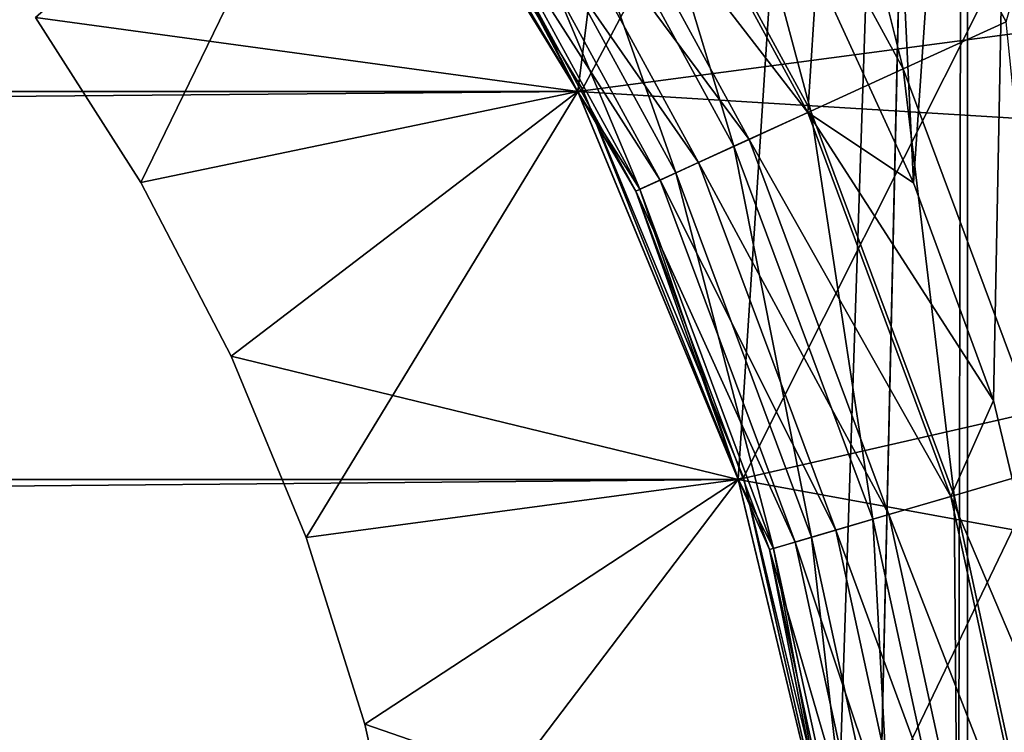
# Model space of a CAD drawing. Header units: metres. Extents: x -206 to 75, y -104 to 104.
# Tile 419 of 656: x -90.09 to -88.25, y 38.55 to 39.89. Entities that reach past the tile are written whole.
import ezdxf

# ---------------------------------------------------------------- set-up
doc = ezdxf.new("R2010")
doc.units = ezdxf.units.M
doc.layers.add('solid_01_1-CONSUMER_THERM_B_125288', color=7, linetype='CONTINUOUS')

msp = doc.modelspace()

# ---------------------------------------------------------------- linework, layer by layer
at = {"layer": 'solid_01_1-CONSUMER_THERM_B_125288'}
for points in [[(-93.358711, -67.339516), (-65.514557, 74.985474), (-65.493088, -75.014526)], [(-93.358711, -67.339516), (-93.257065, -66.795311), (-65.514557, 74.985474)], [(-93.276108, 66.204689), (-65.514557, 74.985474), (-93.257141, -66.241692)], [(-93.257065, -66.795311), (-93.257141, -66.241692), (-65.514557, 74.985474)], [(-76.404617, 63.580017, 75.400002), (-89.446808, 40.426117, 75.400002), (-89.036034, 39.755791, 75.400002)], [(-76.404617, 63.580017, 75.400002), (-89.036034, 39.755791, 75.400002), (-88.735176, 39.029461, 75.400002)], [(-76.404617, 63.580017, 75.400002), (-88.735176, 39.029461, 75.400002), (-88.551651, 38.265007, 75.400002)], [(-76.404617, 63.580017, 75.400002), (-88.551651, 38.265007, 75.400002), (-76.395485, -63.61998, 75.400002)], [(-88.316216, 45.602341, 63.5), (-89.045036, 39.751205, 63.5), (-89.454987, 40.420177, 63.5)], [(-88.316216, 45.602341, 63.5), (-88.744781, 39.026337, 63.5), (-89.045036, 39.751205, 63.5)], [(-88.316216, 45.602341, 63.5), (-88.561623, 38.263424, 63.5), (-88.744781, 39.026337, 63.5)], [(-88.316216, 45.602341, 63.5), (-88.500069, 37.481255, 63.5), (-88.561623, 38.263424, 63.5)], [(-88.316216, 45.602341, 63.5), (-88.500031, -37.518745, 63.5), (-88.500069, 37.481255, 63.5)], [(-88.316216, 45.602341, 63.5), (-88.309662, -45.644012, 63.5), (-88.500031, -37.518745, 63.5)], [(-88.316216, 45.602341, 63.5), (-87.237053, 44.806118, 63.5), (-88.309662, -45.644012, 63.5)], [(-87.237053, 44.806118, 63.5), (-87.230614, -44.847637, 63.5), (-88.309662, -45.644012, 63.5)], [(-88.416573, 39.580788, 46), (-88.597679, 39.97456, 46), (-88.589935, 43.150517, 46)], [(-88.416573, 39.580788, 46), (-88.589935, 43.150517, 46), (-88.19677, 42.784554, 46)], [(-88.26696, 39.173752, 46), (-88.416573, 39.580788, 46), (-88.19677, 42.784554, 46)], [(-88.066483, 38.333393, 46), (-88.26696, 39.173752, 46), (-88.19677, 42.784554, 46)], [(-88.816872, 40.490959, 13.598642), (-88.436218, 39.793839, 13.598642), (-88.638824, 40.605385, 13.524823)], [(-88.152008, 40.201225, 13.5), (-88.638824, 40.605385, 13.524823), (-88.24369, 39.88176, 13.524823)], [(-88.436218, 39.793839, 13.598642), (-88.24369, 39.88176, 13.524823), (-88.638824, 40.605385, 13.524823)], [(-88.976616, 40.388298, 13.717749), (-88.60894, 39.714954, 13.717749), (-88.816872, 40.490959, 13.598642)], [(-88.60894, 39.714954, 13.717749), (-88.436218, 39.793839, 13.598642), (-88.816872, 40.490959, 13.598642)], [(-89.446808, 40.426117, 75.400002), (-89.454987, 40.420177, 75.5), (-89.045036, 39.751205, 75.5)], [(-89.036034, 39.755791, 75.400002), (-89.446808, 40.426117, 75.400002), (-89.045036, 39.751205, 75.5)], [(-89.454918, 40.420071, 108.5), (-172.545212, 40.420033, 108.5), (-172.954926, 39.751484, 108.5)], [(-89.454918, 40.420071, 108.5), (-172.954926, 39.751484, 108.5), (-89.045204, 39.751526, 108.5)], [(-90.059502, 39.890087, 106.5), (-89.862793, 39.581314, 106.5), (-89.454895, 40.420052, 106)], [(-89.045174, 39.751476, 107), (-90.059502, 39.890087, 106.5), (-89.454895, 40.420052, 107)], [(-90.059502, 39.890087, 104.5), (-89.454895, 40.420052, 105), (-89.045174, 39.751476, 105)], [(-89.862793, 39.581314, 104.5), (-89.454895, 40.420052, 104), (-90.059502, 39.890087, 104.5)], [(-90.059502, 39.890087, 102.5), (-89.454895, 40.420052, 103), (-89.045174, 39.751476, 103)], [(-89.862793, 39.581314, 102.5), (-89.454895, 40.420052, 102), (-90.059502, 39.890087, 102.5)], [(-90.059502, 39.890087, 100.5), (-89.454895, 40.420052, 101), (-89.045174, 39.751476, 101)], [(-89.862793, 39.581314, 100.5), (-89.454895, 40.420052, 100), (-90.059502, 39.890087, 100.5)], [(-90.059502, 39.890087, 98.5), (-89.454895, 40.420052, 99), (-89.045174, 39.751476, 99)], [(-89.862793, 39.581314, 98.5), (-89.454895, 40.420052, 98), (-90.059502, 39.890087, 98.5)], [(-90.059502, 39.890087, 96.5), (-89.454895, 40.420052, 97), (-89.045174, 39.751476, 97)], [(-89.862793, 39.581314, 96.5), (-89.454895, 40.420052, 96), (-90.059502, 39.890087, 96.5)], [(-90.059502, 39.890087, 94.5), (-89.454895, 40.420052, 95), (-89.045174, 39.751476, 95)], [(-89.862793, 39.581314, 94.5), (-89.454895, 40.420052, 94), (-90.059502, 39.890087, 94.5)], [(-90.059502, 39.890087, 92.5), (-89.454895, 40.420052, 93), (-89.045174, 39.751476, 93)], [(-89.862793, 39.581314, 92.5), (-89.454895, 40.420052, 92), (-90.059502, 39.890087, 92.5)], [(-90.059502, 39.890087, 90.5), (-89.454895, 40.420052, 91), (-89.045174, 39.751476, 91)], [(-89.862793, 39.581314, 90.5), (-89.454895, 40.420052, 90), (-90.059502, 39.890087, 90.5)], [(-90.059502, 39.890087, 88.5), (-89.454895, 40.420052, 89), (-89.045174, 39.751476, 89)], [(-89.862793, 39.581314, 88.5), (-89.454895, 40.420052, 88), (-90.059502, 39.890087, 88.5)], [(-90.059502, 39.890087, 86.5), (-89.454895, 40.420052, 87), (-89.045174, 39.751476, 87)], [(-89.862793, 39.581314, 86.5), (-89.454895, 40.420052, 86), (-90.059502, 39.890087, 86.5)], [(-90.059502, 39.890087, 84.5), (-89.454895, 40.420052, 85), (-89.045174, 39.751476, 85)], [(-89.862793, 39.581314, 84.5), (-89.454895, 40.420052, 84), (-90.059502, 39.890087, 84.5)], [(-90.059502, 39.890087, 82.5), (-89.454895, 40.420052, 83), (-89.045174, 39.751476, 83)], [(-89.862793, 39.581314, 82.5), (-89.454895, 40.420052, 82), (-90.059502, 39.890087, 82.5)], [(-90.059502, 39.890087, 80.5), (-89.454895, 40.420052, 81), (-89.045174, 39.751476, 81)], [(-89.862793, 39.581314, 80.5), (-89.454895, 40.420052, 80), (-90.059502, 39.890087, 80.5)], [(-90.059502, 39.890087, 78.5), (-89.454895, 40.420052, 79), (-89.045174, 39.751476, 79)], [(-89.862793, 39.581314, 78.5), (-89.454895, 40.420052, 78), (-90.059502, 39.890087, 78.5)], [(-90.059502, 39.890087, 76.5), (-89.454895, 40.420052, 77), (-89.045174, 39.751476, 77)], [(-89.862793, 39.581314, 76.5), (-89.454895, 40.420052, 76), (-90.059502, 39.890087, 76.5)], [(-89.862793, 39.581314, 106.5), (-89.045174, 39.751476, 106), (-89.454895, 40.420052, 106)], [(-89.862793, 39.581314, 104.5), (-89.045174, 39.751476, 104), (-89.454895, 40.420052, 104)], [(-89.862793, 39.581314, 102.5), (-89.045174, 39.751476, 102), (-89.454895, 40.420052, 102)], [(-89.862793, 39.581314, 100.5), (-89.045174, 39.751476, 100), (-89.454895, 40.420052, 100)], [(-89.862793, 39.581314, 98.5), (-89.045174, 39.751476, 98), (-89.454895, 40.420052, 98)], [(-89.862793, 39.581314, 96.5), (-89.045174, 39.751476, 96), (-89.454895, 40.420052, 96)], [(-89.862793, 39.581314, 94.5), (-89.045174, 39.751476, 94), (-89.454895, 40.420052, 94)], [(-89.862793, 39.581314, 92.5), (-89.045174, 39.751476, 92), (-89.454895, 40.420052, 92)], [(-89.862793, 39.581314, 90.5), (-89.045174, 39.751476, 90), (-89.454895, 40.420052, 90)], [(-89.862793, 39.581314, 88.5), (-89.045174, 39.751476, 88), (-89.454895, 40.420052, 88)], [(-89.862793, 39.581314, 86.5), (-89.045174, 39.751476, 86), (-89.454895, 40.420052, 86)], [(-89.862793, 39.581314, 84.5), (-89.045174, 39.751476, 84), (-89.454895, 40.420052, 84)], [(-89.862793, 39.581314, 82.5), (-89.045174, 39.751476, 82), (-89.454895, 40.420052, 82)], [(-89.862793, 39.581314, 80.5), (-89.045174, 39.751476, 80), (-89.454895, 40.420052, 80)], [(-89.862793, 39.581314, 78.5), (-89.045174, 39.751476, 78), (-89.454895, 40.420052, 78)], [(-89.862793, 39.581314, 76.5), (-89.045174, 39.751476, 76), (-89.454895, 40.420052, 76)], [(-89.454987, 40.420177, 63.5), (-89.045036, 39.751205, 63.5), (-89.454918, 40.420071, 57)], [(-89.454987, 40.420177, 75.5), (-89.454895, 40.420052, 76), (-89.045174, 39.751476, 76)], [(-89.045036, 39.751205, 75.5), (-89.454987, 40.420177, 75.5), (-89.045174, 39.751476, 76)], [(-89.454987, 40.420177, 14.5), (-89.454987, 40.420177, 45.5), (-89.045036, 39.751205, 45.5)], [(-89.279579, 40.193596, 45.628902), (-89.045036, 39.751205, 45.5), (-89.454987, 40.420177, 45.5)], [(-89.045036, 39.751205, 14.5), (-89.454987, 40.420177, 14.5), (-89.045036, 39.751205, 45.5)], [(-89.272705, 40.198013, 14.277479), (-89.454987, 40.420177, 14.5), (-89.045036, 39.751205, 14.5)], [(-86.469856, 40.093933, 48), (-89.454918, 40.420071, 48), (-89.045204, 39.751526, 48)], [(-89.045204, 39.751526, 55), (-89.045204, 39.751526, 48), (-89.454918, 40.420071, 48)], [(-89.045204, 39.751526, 55), (-89.454918, 40.420071, 48), (-89.454918, 40.420071, 55)], [(-89.454918, 40.420071, 57), (-89.045204, 39.751526, 57), (-86.469856, 40.093933, 57)], [(-89.045036, 39.751205, 63.5), (-89.045204, 39.751526, 57), (-89.454918, 40.420071, 57)], [(-89.045204, 39.751526, 55), (-89.454918, 40.420071, 55), (-86.469856, 40.093933, 55)], [(-89.454895, 40.420052, 107), (-89.454918, 40.420071, 108.5), (-89.045204, 39.751526, 108.5)], [(-89.454895, 40.420052, 105), (-89.454895, 40.420052, 106), (-89.045174, 39.751476, 106)], [(-89.045174, 39.751476, 105), (-89.454895, 40.420052, 105), (-89.045174, 39.751476, 106)], [(-89.045174, 39.751476, 107), (-89.454895, 40.420052, 107), (-89.045204, 39.751526, 108.5)], [(-89.454895, 40.420052, 103), (-89.454895, 40.420052, 104), (-89.045174, 39.751476, 104)], [(-89.045174, 39.751476, 103), (-89.454895, 40.420052, 103), (-89.045174, 39.751476, 104)], [(-89.454895, 40.420052, 101), (-89.454895, 40.420052, 102), (-89.045174, 39.751476, 102)], [(-89.045174, 39.751476, 101), (-89.454895, 40.420052, 101), (-89.045174, 39.751476, 102)], [(-89.454895, 40.420052, 99), (-89.454895, 40.420052, 100), (-89.045174, 39.751476, 100)], [(-89.045174, 39.751476, 99), (-89.454895, 40.420052, 99), (-89.045174, 39.751476, 100)], [(-89.454895, 40.420052, 97), (-89.454895, 40.420052, 98), (-89.045174, 39.751476, 98)], [(-89.045174, 39.751476, 97), (-89.454895, 40.420052, 97), (-89.045174, 39.751476, 98)], [(-89.454895, 40.420052, 95), (-89.454895, 40.420052, 96), (-89.045174, 39.751476, 96)], [(-89.045174, 39.751476, 95), (-89.454895, 40.420052, 95), (-89.045174, 39.751476, 96)], [(-89.454895, 40.420052, 93), (-89.454895, 40.420052, 94), (-89.045174, 39.751476, 94)], [(-89.045174, 39.751476, 93), (-89.454895, 40.420052, 93), (-89.045174, 39.751476, 94)], [(-89.454895, 40.420052, 91), (-89.454895, 40.420052, 92), (-89.045174, 39.751476, 92)], [(-89.045174, 39.751476, 91), (-89.454895, 40.420052, 91), (-89.045174, 39.751476, 92)], [(-89.454895, 40.420052, 89), (-89.454895, 40.420052, 90), (-89.045174, 39.751476, 90)], [(-89.045174, 39.751476, 89), (-89.454895, 40.420052, 89), (-89.045174, 39.751476, 90)], [(-89.454895, 40.420052, 87), (-89.454895, 40.420052, 88), (-89.045174, 39.751476, 88)], [(-89.045174, 39.751476, 87), (-89.454895, 40.420052, 87), (-89.045174, 39.751476, 88)], [(-89.454895, 40.420052, 85), (-89.454895, 40.420052, 86), (-89.045174, 39.751476, 86)], [(-89.045174, 39.751476, 85), (-89.454895, 40.420052, 85), (-89.045174, 39.751476, 86)], [(-89.454895, 40.420052, 83), (-89.454895, 40.420052, 84), (-89.045174, 39.751476, 84)], [(-89.045174, 39.751476, 83), (-89.454895, 40.420052, 83), (-89.045174, 39.751476, 84)], [(-89.454895, 40.420052, 81), (-89.454895, 40.420052, 82), (-89.045174, 39.751476, 82)], [(-89.045174, 39.751476, 81), (-89.454895, 40.420052, 81), (-89.045174, 39.751476, 82)], [(-89.454895, 40.420052, 79), (-89.454895, 40.420052, 80), (-89.045174, 39.751476, 80)], [(-89.045174, 39.751476, 79), (-89.454895, 40.420052, 79), (-89.045174, 39.751476, 80)], [(-89.454895, 40.420052, 77), (-89.454895, 40.420052, 78), (-89.045174, 39.751476, 78)], [(-89.045174, 39.751476, 77), (-89.454895, 40.420052, 77), (-89.045174, 39.751476, 78)], [(-89.110031, 40.302559, 13.87616), (-88.753197, 39.649075, 13.87616), (-88.976616, 40.388298, 13.717749)], [(-88.753197, 39.649075, 13.87616), (-88.60894, 39.714954, 13.717749), (-88.976616, 40.388298, 13.717749)], [(-88.98204, 40.384815, 45.982964), (-88.614807, 39.712276, 45.982964), (-89.08358, 40.319557, 45.932949)], [(-88.98204, 40.384815, 45.982964), (-88.597679, 39.97456, 46), (-88.614807, 39.712276, 45.982964)], [(-89.08358, 40.319557, 45.932949), (-88.724602, 39.662136, 45.932949), (-89.170753, 40.263531, 45.853367)], [(-88.614807, 39.712276, 45.982964), (-88.724602, 39.662136, 45.932949), (-89.08358, 40.319557, 45.932949)], [(-89.210411, 40.238049, 14.065914), (-88.86174, 39.599506, 14.065914), (-89.110031, 40.302559, 13.87616)], [(-88.86174, 39.599506, 14.065914), (-88.753197, 39.649075, 13.87616), (-89.110031, 40.302559, 13.87616)], [(-89.170753, 40.263531, 45.853367), (-88.818863, 39.619087, 45.853367), (-89.23761, 40.220566, 45.74966)], [(-88.724602, 39.662136, 45.932949), (-88.818863, 39.619087, 45.853367), (-89.170753, 40.263531, 45.853367)], [(-89.272705, 40.198013, 14.277479), (-88.9291, 39.568745, 14.277479), (-89.210411, 40.238049, 14.065914)], [(-88.9291, 39.568745, 14.277479), (-88.86174, 39.599506, 14.065914), (-89.210411, 40.238049, 14.065914)], [(-89.23761, 40.220566, 45.74966), (-88.891151, 39.586075, 45.74966), (-89.279579, 40.193596, 45.628902)], [(-88.818863, 39.619087, 45.853367), (-88.891151, 39.586075, 45.74966), (-89.23761, 40.220566, 45.74966)], [(-89.279579, 40.193596, 45.628902), (-88.936531, 39.56535, 45.628902), (-89.045036, 39.751205, 45.5)], [(-88.891151, 39.586075, 45.74966), (-88.936531, 39.56535, 45.628902), (-89.279579, 40.193596, 45.628902)], [(-89.272705, 40.198013, 14.277479), (-89.045036, 39.751205, 14.5), (-88.9291, 39.568745, 14.277479)], [(-86.300804, 39.583771, 48), (-86.469856, 40.093933, 48), (-89.045204, 39.751526, 48)], [(-89.045204, 39.751526, 57), (-86.300804, 39.583771, 57), (-86.469856, 40.093933, 57)], [(-89.045204, 39.751526, 55), (-86.469856, 40.093933, 55), (-86.300804, 39.583771, 55)], [(-88.614807, 39.712276, 45.982964), (-88.597679, 39.97456, 46), (-88.416573, 39.580788, 46)], [(-89.045174, 39.751476, 107), (-89.862793, 39.581314, 106.5), (-90.059502, 39.890087, 106.5)], [(-89.862793, 39.581314, 104.5), (-90.059502, 39.890087, 104.5), (-89.045174, 39.751476, 105)], [(-89.862793, 39.581314, 102.5), (-90.059502, 39.890087, 102.5), (-89.045174, 39.751476, 103)], [(-89.862793, 39.581314, 100.5), (-90.059502, 39.890087, 100.5), (-89.045174, 39.751476, 101)], [(-89.862793, 39.581314, 98.5), (-90.059502, 39.890087, 98.5), (-89.045174, 39.751476, 99)], [(-89.862793, 39.581314, 96.5), (-90.059502, 39.890087, 96.5), (-89.045174, 39.751476, 97)], [(-89.862793, 39.581314, 94.5), (-90.059502, 39.890087, 94.5), (-89.045174, 39.751476, 95)], [(-89.862793, 39.581314, 92.5), (-90.059502, 39.890087, 92.5), (-89.045174, 39.751476, 93)], [(-89.862793, 39.581314, 90.5), (-90.059502, 39.890087, 90.5), (-89.045174, 39.751476, 91)], [(-89.862793, 39.581314, 88.5), (-90.059502, 39.890087, 88.5), (-89.045174, 39.751476, 89)], [(-89.862793, 39.581314, 86.5), (-90.059502, 39.890087, 86.5), (-89.045174, 39.751476, 87)], [(-89.862793, 39.581314, 84.5), (-90.059502, 39.890087, 84.5), (-89.045174, 39.751476, 85)], [(-89.862793, 39.581314, 82.5), (-90.059502, 39.890087, 82.5), (-89.045174, 39.751476, 83)], [(-89.862793, 39.581314, 80.5), (-90.059502, 39.890087, 80.5), (-89.045174, 39.751476, 81)], [(-89.862793, 39.581314, 78.5), (-90.059502, 39.890087, 78.5), (-89.045174, 39.751476, 79)], [(-89.862793, 39.581314, 76.5), (-90.059502, 39.890087, 76.5), (-89.045174, 39.751476, 77)], [(-88.436218, 39.793839, 13.598642), (-88.158638, 39.049637, 13.598642), (-88.24369, 39.88176, 13.524823)], [(-88.60894, 39.714954, 13.717749), (-88.340836, 38.99614, 13.717749), (-88.436218, 39.793839, 13.598642)], [(-88.340836, 38.99614, 13.717749), (-88.158638, 39.049637, 13.598642), (-88.436218, 39.793839, 13.598642)], [(-89.045204, 39.751526, 108.5), (-172.954926, 39.751484, 108.5), (-173.255432, 39.026073, 108.5)], [(-89.045204, 39.751526, 108.5), (-173.255432, 39.026073, 108.5), (-88.744705, 39.026115, 108.5)], [(-89.862793, 39.581314, 106.5), (-89.693657, 39.256424, 106.5), (-89.045174, 39.751476, 106)], [(-89.045174, 39.751476, 107), (-89.693657, 39.256424, 106.5), (-89.862793, 39.581314, 106.5)], [(-89.693657, 39.256424, 104.5), (-89.862793, 39.581314, 104.5), (-89.045174, 39.751476, 105)], [(-89.693657, 39.256424, 104.5), (-89.045174, 39.751476, 104), (-89.862793, 39.581314, 104.5)], [(-89.693657, 39.256424, 102.5), (-89.862793, 39.581314, 102.5), (-89.045174, 39.751476, 103)], [(-89.693657, 39.256424, 102.5), (-89.045174, 39.751476, 102), (-89.862793, 39.581314, 102.5)], [(-89.693657, 39.256424, 100.5), (-89.862793, 39.581314, 100.5), (-89.045174, 39.751476, 101)], [(-89.693657, 39.256424, 100.5), (-89.045174, 39.751476, 100), (-89.862793, 39.581314, 100.5)], [(-89.693657, 39.256424, 98.5), (-89.862793, 39.581314, 98.5), (-89.045174, 39.751476, 99)], [(-89.693657, 39.256424, 98.5), (-89.045174, 39.751476, 98), (-89.862793, 39.581314, 98.5)], [(-89.693657, 39.256424, 96.5), (-89.862793, 39.581314, 96.5), (-89.045174, 39.751476, 97)], [(-89.693657, 39.256424, 96.5), (-89.045174, 39.751476, 96), (-89.862793, 39.581314, 96.5)], [(-89.693657, 39.256424, 94.5), (-89.862793, 39.581314, 94.5), (-89.045174, 39.751476, 95)], [(-89.693657, 39.256424, 94.5), (-89.045174, 39.751476, 94), (-89.862793, 39.581314, 94.5)], [(-89.693657, 39.256424, 92.5), (-89.862793, 39.581314, 92.5), (-89.045174, 39.751476, 93)], [(-89.693657, 39.256424, 92.5), (-89.045174, 39.751476, 92), (-89.862793, 39.581314, 92.5)], [(-89.693657, 39.256424, 90.5), (-89.862793, 39.581314, 90.5), (-89.045174, 39.751476, 91)], [(-89.693657, 39.256424, 90.5), (-89.045174, 39.751476, 90), (-89.862793, 39.581314, 90.5)], [(-89.693657, 39.256424, 88.5), (-89.862793, 39.581314, 88.5), (-89.045174, 39.751476, 89)], [(-89.693657, 39.256424, 88.5), (-89.045174, 39.751476, 88), (-89.862793, 39.581314, 88.5)], [(-89.693657, 39.256424, 86.5), (-89.862793, 39.581314, 86.5), (-89.045174, 39.751476, 87)], [(-89.693657, 39.256424, 86.5), (-89.045174, 39.751476, 86), (-89.862793, 39.581314, 86.5)], [(-89.693657, 39.256424, 84.5), (-89.862793, 39.581314, 84.5), (-89.045174, 39.751476, 85)], [(-89.693657, 39.256424, 84.5), (-89.045174, 39.751476, 84), (-89.862793, 39.581314, 84.5)], [(-89.693657, 39.256424, 82.5), (-89.862793, 39.581314, 82.5), (-89.045174, 39.751476, 83)], [(-89.693657, 39.256424, 82.5), (-89.045174, 39.751476, 82), (-89.862793, 39.581314, 82.5)], [(-89.693657, 39.256424, 80.5), (-89.862793, 39.581314, 80.5), (-89.045174, 39.751476, 81)], [(-89.693657, 39.256424, 80.5), (-89.045174, 39.751476, 80), (-89.862793, 39.581314, 80.5)], [(-89.693657, 39.256424, 78.5), (-89.862793, 39.581314, 78.5), (-89.045174, 39.751476, 79)], [(-89.693657, 39.256424, 78.5), (-89.045174, 39.751476, 78), (-89.862793, 39.581314, 78.5)], [(-89.693657, 39.256424, 76.5), (-89.862793, 39.581314, 76.5), (-89.045174, 39.751476, 77)], [(-89.693657, 39.256424, 76.5), (-89.045174, 39.751476, 76), (-89.862793, 39.581314, 76.5)], [(-89.693657, 39.256424, 106.5), (-89.553276, 38.917503, 106.5), (-89.045174, 39.751476, 106)], [(-88.74469, 39.026054, 107), (-89.693657, 39.256424, 106.5), (-89.045174, 39.751476, 107)], [(-89.693657, 39.256424, 104.5), (-89.045174, 39.751476, 105), (-88.74469, 39.026054, 105)], [(-89.553276, 38.917503, 104.5), (-89.045174, 39.751476, 104), (-89.693657, 39.256424, 104.5)], [(-89.693657, 39.256424, 102.5), (-89.045174, 39.751476, 103), (-88.74469, 39.026054, 103)], [(-89.553276, 38.917503, 102.5), (-89.045174, 39.751476, 102), (-89.693657, 39.256424, 102.5)], [(-89.693657, 39.256424, 100.5), (-89.045174, 39.751476, 101), (-88.74469, 39.026054, 101)], [(-89.553276, 38.917503, 100.5), (-89.045174, 39.751476, 100), (-89.693657, 39.256424, 100.5)], [(-89.693657, 39.256424, 98.5), (-89.045174, 39.751476, 99), (-88.74469, 39.026054, 99)], [(-89.553276, 38.917503, 98.5), (-89.045174, 39.751476, 98), (-89.693657, 39.256424, 98.5)], [(-89.693657, 39.256424, 96.5), (-89.045174, 39.751476, 97), (-88.74469, 39.026054, 97)], [(-89.553276, 38.917503, 96.5), (-89.045174, 39.751476, 96), (-89.693657, 39.256424, 96.5)], [(-89.693657, 39.256424, 94.5), (-89.045174, 39.751476, 95), (-88.74469, 39.026054, 95)], [(-89.553276, 38.917503, 94.5), (-89.045174, 39.751476, 94), (-89.693657, 39.256424, 94.5)], [(-89.693657, 39.256424, 92.5), (-89.045174, 39.751476, 93), (-88.74469, 39.026054, 93)], [(-89.553276, 38.917503, 92.5), (-89.045174, 39.751476, 92), (-89.693657, 39.256424, 92.5)], [(-89.693657, 39.256424, 90.5), (-89.045174, 39.751476, 91), (-88.74469, 39.026054, 91)], [(-89.553276, 38.917503, 90.5), (-89.045174, 39.751476, 90), (-89.693657, 39.256424, 90.5)], [(-89.693657, 39.256424, 88.5), (-89.045174, 39.751476, 89), (-88.74469, 39.026054, 89)], [(-89.553276, 38.917503, 88.5), (-89.045174, 39.751476, 88), (-89.693657, 39.256424, 88.5)], [(-89.693657, 39.256424, 86.5), (-89.045174, 39.751476, 87), (-88.74469, 39.026054, 87)], [(-89.553276, 38.917503, 86.5), (-89.045174, 39.751476, 86), (-89.693657, 39.256424, 86.5)], [(-89.693657, 39.256424, 84.5), (-89.045174, 39.751476, 85), (-88.74469, 39.026054, 85)], [(-89.553276, 38.917503, 84.5), (-89.045174, 39.751476, 84), (-89.693657, 39.256424, 84.5)], [(-89.693657, 39.256424, 82.5), (-89.045174, 39.751476, 83), (-88.74469, 39.026054, 83)], [(-89.553276, 38.917503, 82.5), (-89.045174, 39.751476, 82), (-89.693657, 39.256424, 82.5)], [(-89.693657, 39.256424, 80.5), (-89.045174, 39.751476, 81), (-88.74469, 39.026054, 81)], [(-89.553276, 38.917503, 80.5), (-89.045174, 39.751476, 80), (-89.693657, 39.256424, 80.5)], [(-89.693657, 39.256424, 78.5), (-89.045174, 39.751476, 79), (-88.74469, 39.026054, 79)], [(-89.553276, 38.917503, 78.5), (-89.045174, 39.751476, 78), (-89.693657, 39.256424, 78.5)], [(-89.693657, 39.256424, 76.5), (-89.045174, 39.751476, 77), (-88.74469, 39.026054, 77)], [(-89.553276, 38.917503, 76.5), (-89.045174, 39.751476, 76), (-89.693657, 39.256424, 76.5)], [(-89.553276, 38.917503, 106.5), (-88.74469, 39.026054, 106), (-89.045174, 39.751476, 106)], [(-89.553276, 38.917503, 104.5), (-88.74469, 39.026054, 104), (-89.045174, 39.751476, 104)], [(-89.553276, 38.917503, 102.5), (-88.74469, 39.026054, 102), (-89.045174, 39.751476, 102)], [(-89.553276, 38.917503, 100.5), (-88.74469, 39.026054, 100), (-89.045174, 39.751476, 100)], [(-89.553276, 38.917503, 98.5), (-88.74469, 39.026054, 98), (-89.045174, 39.751476, 98)], [(-89.553276, 38.917503, 96.5), (-88.74469, 39.026054, 96), (-89.045174, 39.751476, 96)], [(-89.553276, 38.917503, 94.5), (-88.74469, 39.026054, 94), (-89.045174, 39.751476, 94)], [(-89.553276, 38.917503, 92.5), (-88.74469, 39.026054, 92), (-89.045174, 39.751476, 92)], [(-89.553276, 38.917503, 90.5), (-88.74469, 39.026054, 90), (-89.045174, 39.751476, 90)], [(-89.553276, 38.917503, 88.5), (-88.74469, 39.026054, 88), (-89.045174, 39.751476, 88)], [(-89.553276, 38.917503, 86.5), (-88.74469, 39.026054, 86), (-89.045174, 39.751476, 86)], [(-89.553276, 38.917503, 84.5), (-88.74469, 39.026054, 84), (-89.045174, 39.751476, 84)], [(-89.553276, 38.917503, 82.5), (-88.74469, 39.026054, 82), (-89.045174, 39.751476, 82)], [(-89.553276, 38.917503, 80.5), (-88.74469, 39.026054, 80), (-89.045174, 39.751476, 80)], [(-89.553276, 38.917503, 78.5), (-88.74469, 39.026054, 78), (-89.045174, 39.751476, 78)], [(-89.553276, 38.917503, 76.5), (-88.74469, 39.026054, 76), (-89.045174, 39.751476, 76)], [(-86.300804, 39.583771, 48), (-89.045204, 39.751526, 48), (-88.744705, 39.026115, 48)], [(-88.744705, 39.026115, 55), (-88.744705, 39.026115, 48), (-89.045204, 39.751526, 48)], [(-88.744705, 39.026115, 55), (-89.045204, 39.751526, 48), (-89.045204, 39.751526, 55)], [(-89.045204, 39.751526, 57), (-88.744705, 39.026115, 57), (-86.300804, 39.583771, 57)], [(-88.744781, 39.026337, 63.5), (-88.744705, 39.026115, 57), (-89.045204, 39.751526, 57)], [(-89.045036, 39.751205, 63.5), (-88.744781, 39.026337, 63.5), (-89.045204, 39.751526, 57)], [(-88.744705, 39.026115, 55), (-89.045204, 39.751526, 55), (-86.300804, 39.583771, 55)], [(-89.045174, 39.751476, 107), (-89.045204, 39.751526, 108.5), (-88.744705, 39.026115, 108.5)], [(-89.045174, 39.751476, 105), (-89.045174, 39.751476, 106), (-88.74469, 39.026054, 106)], [(-88.74469, 39.026054, 105), (-89.045174, 39.751476, 105), (-88.74469, 39.026054, 106)], [(-88.74469, 39.026054, 107), (-89.045174, 39.751476, 107), (-88.744705, 39.026115, 108.5)], [(-89.045174, 39.751476, 103), (-89.045174, 39.751476, 104), (-88.74469, 39.026054, 104)], [(-88.74469, 39.026054, 103), (-89.045174, 39.751476, 103), (-88.74469, 39.026054, 104)], [(-89.045174, 39.751476, 101), (-89.045174, 39.751476, 102), (-88.74469, 39.026054, 102)], [(-88.74469, 39.026054, 101), (-89.045174, 39.751476, 101), (-88.74469, 39.026054, 102)], [(-89.045174, 39.751476, 99), (-89.045174, 39.751476, 100), (-88.74469, 39.026054, 100)], [(-88.74469, 39.026054, 99), (-89.045174, 39.751476, 99), (-88.74469, 39.026054, 100)], [(-89.045174, 39.751476, 97), (-89.045174, 39.751476, 98), (-88.74469, 39.026054, 98)], [(-88.74469, 39.026054, 97), (-89.045174, 39.751476, 97), (-88.74469, 39.026054, 98)], [(-89.045174, 39.751476, 95), (-89.045174, 39.751476, 96), (-88.74469, 39.026054, 96)], [(-88.74469, 39.026054, 95), (-89.045174, 39.751476, 95), (-88.74469, 39.026054, 96)], [(-89.045174, 39.751476, 93), (-89.045174, 39.751476, 94), (-88.74469, 39.026054, 94)], [(-88.74469, 39.026054, 93), (-89.045174, 39.751476, 93), (-88.74469, 39.026054, 94)], [(-89.045174, 39.751476, 91), (-89.045174, 39.751476, 92), (-88.74469, 39.026054, 92)], [(-88.74469, 39.026054, 91), (-89.045174, 39.751476, 91), (-88.74469, 39.026054, 92)], [(-89.045174, 39.751476, 89), (-89.045174, 39.751476, 90), (-88.74469, 39.026054, 90)], [(-88.74469, 39.026054, 89), (-89.045174, 39.751476, 89), (-88.74469, 39.026054, 90)], [(-89.045174, 39.751476, 87), (-89.045174, 39.751476, 88), (-88.74469, 39.026054, 88)], [(-88.74469, 39.026054, 87), (-89.045174, 39.751476, 87), (-88.74469, 39.026054, 88)], [(-89.045174, 39.751476, 85), (-89.045174, 39.751476, 86), (-88.74469, 39.026054, 86)], [(-88.74469, 39.026054, 85), (-89.045174, 39.751476, 85), (-88.74469, 39.026054, 86)], [(-89.045174, 39.751476, 83), (-89.045174, 39.751476, 84), (-88.74469, 39.026054, 84)], [(-88.74469, 39.026054, 83), (-89.045174, 39.751476, 83), (-88.74469, 39.026054, 84)], [(-89.045174, 39.751476, 81), (-89.045174, 39.751476, 82), (-88.74469, 39.026054, 82)], [(-88.74469, 39.026054, 81), (-89.045174, 39.751476, 81), (-88.74469, 39.026054, 82)], [(-89.045174, 39.751476, 79), (-89.045174, 39.751476, 80), (-88.74469, 39.026054, 80)], [(-88.74469, 39.026054, 79), (-89.045174, 39.751476, 79), (-88.74469, 39.026054, 80)], [(-89.045174, 39.751476, 77), (-89.045174, 39.751476, 78), (-88.74469, 39.026054, 78)], [(-88.74469, 39.026054, 77), (-89.045174, 39.751476, 77), (-88.74469, 39.026054, 78)], [(-89.045036, 39.751205, 75.5), (-89.045174, 39.751476, 76), (-88.74469, 39.026054, 76)], [(-89.036034, 39.755791, 75.400002), (-89.045036, 39.751205, 75.5), (-88.744781, 39.026337, 75.5)], [(-88.744781, 39.026337, 75.5), (-89.045036, 39.751205, 75.5), (-88.74469, 39.026054, 76)], [(-89.045036, 39.751205, 14.5), (-89.045036, 39.751205, 45.5), (-88.744781, 39.026337, 45.5)], [(-88.936531, 39.56535, 45.628902), (-88.744781, 39.026337, 45.5), (-89.045036, 39.751205, 45.5)], [(-88.744781, 39.026337, 14.5), (-89.045036, 39.751205, 14.5), (-88.744781, 39.026337, 45.5)], [(-88.9291, 39.568745, 14.277479), (-89.045036, 39.751205, 14.5), (-88.744781, 39.026337, 14.5)], [(-88.735176, 39.029461, 75.400002), (-89.036034, 39.755791, 75.400002), (-88.744781, 39.026337, 75.5)], [(-88.753197, 39.649075, 13.87616), (-88.493004, 38.951462, 13.87616), (-88.60894, 39.714954, 13.717749)], [(-88.614807, 39.712276, 45.982964), (-88.347023, 38.994324, 45.982964), (-88.724602, 39.662136, 45.932949)], [(-88.614807, 39.712276, 45.982964), (-88.416573, 39.580788, 46), (-88.26696, 39.173752, 46)], [(-88.614807, 39.712276, 45.982964), (-88.26696, 39.173752, 46), (-88.347023, 38.994324, 45.982964)], [(-88.493004, 38.951462, 13.87616), (-88.340836, 38.99614, 13.717749), (-88.60894, 39.714954, 13.717749)], [(-88.86174, 39.599506, 14.065914), (-88.607491, 38.917843, 14.065914), (-88.753197, 39.649075, 13.87616)], [(-88.724602, 39.662136, 45.932949), (-88.462837, 38.960316, 45.932949), (-88.818863, 39.619087, 45.853367)], [(-88.607491, 38.917843, 14.065914), (-88.493004, 38.951462, 13.87616), (-88.753197, 39.649075, 13.87616)], [(-88.347023, 38.994324, 45.982964), (-88.462837, 38.960316, 45.932949), (-88.724602, 39.662136, 45.932949)], [(-88.818863, 39.619087, 45.853367), (-88.562263, 38.931122, 45.853367), (-88.891151, 39.586075, 45.74966)], [(-88.462837, 38.960316, 45.932949), (-88.562263, 38.931122, 45.853367), (-88.818863, 39.619087, 45.853367)], [(-88.9291, 39.568745, 14.277479), (-88.678543, 38.89698, 14.277479), (-88.86174, 39.599506, 14.065914)], [(-88.678543, 38.89698, 14.277479), (-88.607491, 38.917843, 14.065914), (-88.86174, 39.599506, 14.065914)], [(-88.891151, 39.586075, 45.74966), (-88.638519, 38.908733, 45.74966), (-88.936531, 39.56535, 45.628902)], [(-88.562263, 38.931122, 45.853367), (-88.638519, 38.908733, 45.74966), (-88.891151, 39.586075, 45.74966)], [(-86.074844, 38.53772, 48), (-86.300804, 39.583771, 48), (-88.744705, 39.026115, 48)], [(-88.744705, 39.026115, 57), (-86.074844, 38.53772, 57), (-86.300804, 39.583771, 57)], [(-88.744705, 39.026115, 55), (-86.300804, 39.583771, 55), (-86.074844, 38.53772, 55)], [(-88.936531, 39.56535, 45.628902), (-88.686386, 38.894676, 45.628902), (-88.744781, 39.026337, 45.5)], [(-88.638519, 38.908733, 45.74966), (-88.686386, 38.894676, 45.628902), (-88.936531, 39.56535, 45.628902)], [(-88.9291, 39.568745, 14.277479), (-88.744781, 39.026337, 14.5), (-88.678543, 38.89698, 14.277479)], [(-88.74469, 39.026054, 107), (-89.553276, 38.917503, 106.5), (-89.693657, 39.256424, 106.5)], [(-89.553276, 38.917503, 104.5), (-89.693657, 39.256424, 104.5), (-88.74469, 39.026054, 105)], [(-89.553276, 38.917503, 102.5), (-89.693657, 39.256424, 102.5), (-88.74469, 39.026054, 103)], [(-89.553276, 38.917503, 100.5), (-89.693657, 39.256424, 100.5), (-88.74469, 39.026054, 101)], [(-89.553276, 38.917503, 98.5), (-89.693657, 39.256424, 98.5), (-88.74469, 39.026054, 99)], [(-89.553276, 38.917503, 96.5), (-89.693657, 39.256424, 96.5), (-88.74469, 39.026054, 97)], [(-89.553276, 38.917503, 94.5), (-89.693657, 39.256424, 94.5), (-88.74469, 39.026054, 95)], [(-89.553276, 38.917503, 92.5), (-89.693657, 39.256424, 92.5), (-88.74469, 39.026054, 93)], [(-89.553276, 38.917503, 90.5), (-89.693657, 39.256424, 90.5), (-88.74469, 39.026054, 91)], [(-89.553276, 38.917503, 88.5), (-89.693657, 39.256424, 88.5), (-88.74469, 39.026054, 89)], [(-89.553276, 38.917503, 86.5), (-89.693657, 39.256424, 86.5), (-88.74469, 39.026054, 87)], [(-89.553276, 38.917503, 84.5), (-89.693657, 39.256424, 84.5), (-88.74469, 39.026054, 85)], [(-89.553276, 38.917503, 82.5), (-89.693657, 39.256424, 82.5), (-88.74469, 39.026054, 83)], [(-89.553276, 38.917503, 80.5), (-89.693657, 39.256424, 80.5), (-88.74469, 39.026054, 81)], [(-89.553276, 38.917503, 78.5), (-89.693657, 39.256424, 78.5), (-88.74469, 39.026054, 79)], [(-89.553276, 38.917503, 76.5), (-89.693657, 39.256424, 76.5), (-88.74469, 39.026054, 77)], [(-88.347023, 38.994324, 45.982964), (-88.26696, 39.173752, 46), (-88.066483, 38.333393, 46)], [(-88.340836, 38.99614, 13.717749), (-88.177757, 38.246487, 13.717749), (-88.158638, 39.049637, 13.598642)], [(-88.744705, 39.026115, 108.5), (-173.255432, 39.026073, 108.5), (-173.438461, 38.263622, 108.5)], [(-88.744705, 39.026115, 108.5), (-173.438461, 38.263622, 108.5), (-88.561668, 38.263664, 108.5)], [(-89.553276, 38.917503, 106.5), (-89.443199, 38.568371, 106.5), (-88.74469, 39.026054, 106)], [(-88.74469, 39.026054, 107), (-89.443199, 38.568371, 106.5), (-89.553276, 38.917503, 106.5)], [(-89.443199, 38.568371, 104.5), (-89.553276, 38.917503, 104.5), (-88.74469, 39.026054, 105)], [(-89.443199, 38.568371, 104.5), (-88.74469, 39.026054, 104), (-89.553276, 38.917503, 104.5)], [(-89.443199, 38.568371, 102.5), (-89.553276, 38.917503, 102.5), (-88.74469, 39.026054, 103)], [(-89.443199, 38.568371, 102.5), (-88.74469, 39.026054, 102), (-89.553276, 38.917503, 102.5)], [(-89.443199, 38.568371, 100.5), (-89.553276, 38.917503, 100.5), (-88.74469, 39.026054, 101)], [(-89.443199, 38.568371, 100.5), (-88.74469, 39.026054, 100), (-89.553276, 38.917503, 100.5)], [(-89.443199, 38.568371, 98.5), (-89.553276, 38.917503, 98.5), (-88.74469, 39.026054, 99)], [(-89.443199, 38.568371, 98.5), (-88.74469, 39.026054, 98), (-89.553276, 38.917503, 98.5)], [(-89.443199, 38.568371, 96.5), (-89.553276, 38.917503, 96.5), (-88.74469, 39.026054, 97)], [(-89.443199, 38.568371, 96.5), (-88.74469, 39.026054, 96), (-89.553276, 38.917503, 96.5)], [(-89.443199, 38.568371, 94.5), (-89.553276, 38.917503, 94.5), (-88.74469, 39.026054, 95)], [(-89.443199, 38.568371, 94.5), (-88.74469, 39.026054, 94), (-89.553276, 38.917503, 94.5)], [(-89.443199, 38.568371, 92.5), (-89.553276, 38.917503, 92.5), (-88.74469, 39.026054, 93)], [(-89.443199, 38.568371, 92.5), (-88.74469, 39.026054, 92), (-89.553276, 38.917503, 92.5)], [(-89.443199, 38.568371, 90.5), (-89.553276, 38.917503, 90.5), (-88.74469, 39.026054, 91)], [(-89.443199, 38.568371, 90.5), (-88.74469, 39.026054, 90), (-89.553276, 38.917503, 90.5)], [(-89.443199, 38.568371, 88.5), (-89.553276, 38.917503, 88.5), (-88.74469, 39.026054, 89)], [(-89.443199, 38.568371, 88.5), (-88.74469, 39.026054, 88), (-89.553276, 38.917503, 88.5)], [(-89.443199, 38.568371, 86.5), (-89.553276, 38.917503, 86.5), (-88.74469, 39.026054, 87)], [(-89.443199, 38.568371, 86.5), (-88.74469, 39.026054, 86), (-89.553276, 38.917503, 86.5)], [(-89.443199, 38.568371, 84.5), (-89.553276, 38.917503, 84.5), (-88.74469, 39.026054, 85)], [(-89.443199, 38.568371, 84.5), (-88.74469, 39.026054, 84), (-89.553276, 38.917503, 84.5)], [(-89.443199, 38.568371, 82.5), (-89.553276, 38.917503, 82.5), (-88.74469, 39.026054, 83)], [(-89.443199, 38.568371, 82.5), (-88.74469, 39.026054, 82), (-89.553276, 38.917503, 82.5)], [(-89.443199, 38.568371, 80.5), (-89.553276, 38.917503, 80.5), (-88.74469, 39.026054, 81)], [(-89.443199, 38.568371, 80.5), (-88.74469, 39.026054, 80), (-89.553276, 38.917503, 80.5)], [(-89.443199, 38.568371, 78.5), (-89.553276, 38.917503, 78.5), (-88.74469, 39.026054, 79)], [(-89.443199, 38.568371, 78.5), (-88.74469, 39.026054, 78), (-89.553276, 38.917503, 78.5)], [(-89.443199, 38.568371, 76.5), (-89.553276, 38.917503, 76.5), (-88.74469, 39.026054, 77)], [(-89.443199, 38.568371, 76.5), (-88.74469, 39.026054, 76), (-89.553276, 38.917503, 76.5)], [(-89.443199, 38.568371, 106.5), (-89.363914, 38.210781, 106.5), (-88.74469, 39.026054, 106)], [(-88.561653, 38.263618, 107), (-89.443199, 38.568371, 106.5), (-88.74469, 39.026054, 107)], [(-89.443199, 38.568371, 104.5), (-88.74469, 39.026054, 105), (-88.561653, 38.263618, 105)], [(-89.363914, 38.210781, 104.5), (-88.74469, 39.026054, 104), (-89.443199, 38.568371, 104.5)], [(-89.443199, 38.568371, 102.5), (-88.74469, 39.026054, 103), (-88.561653, 38.263618, 103)], [(-89.363914, 38.210781, 102.5), (-88.74469, 39.026054, 102), (-89.443199, 38.568371, 102.5)], [(-89.443199, 38.568371, 100.5), (-88.74469, 39.026054, 101), (-88.561653, 38.263618, 101)], [(-89.363914, 38.210781, 100.5), (-88.74469, 39.026054, 100), (-89.443199, 38.568371, 100.5)], [(-89.443199, 38.568371, 98.5), (-88.74469, 39.026054, 99), (-88.561653, 38.263618, 99)], [(-89.363914, 38.210781, 98.5), (-88.74469, 39.026054, 98), (-89.443199, 38.568371, 98.5)], [(-89.443199, 38.568371, 96.5), (-88.74469, 39.026054, 97), (-88.561653, 38.263618, 97)], [(-89.363914, 38.210781, 96.5), (-88.74469, 39.026054, 96), (-89.443199, 38.568371, 96.5)], [(-89.443199, 38.568371, 94.5), (-88.74469, 39.026054, 95), (-88.561653, 38.263618, 95)], [(-89.363914, 38.210781, 94.5), (-88.74469, 39.026054, 94), (-89.443199, 38.568371, 94.5)], [(-89.443199, 38.568371, 92.5), (-88.74469, 39.026054, 93), (-88.561653, 38.263618, 93)], [(-89.363914, 38.210781, 92.5), (-88.74469, 39.026054, 92), (-89.443199, 38.568371, 92.5)], [(-89.443199, 38.568371, 90.5), (-88.74469, 39.026054, 91), (-88.561653, 38.263618, 91)], [(-89.363914, 38.210781, 90.5), (-88.74469, 39.026054, 90), (-89.443199, 38.568371, 90.5)], [(-89.443199, 38.568371, 88.5), (-88.74469, 39.026054, 89), (-88.561653, 38.263618, 89)], [(-89.363914, 38.210781, 88.5), (-88.74469, 39.026054, 88), (-89.443199, 38.568371, 88.5)], [(-89.443199, 38.568371, 86.5), (-88.74469, 39.026054, 87), (-88.561653, 38.263618, 87)], [(-89.363914, 38.210781, 86.5), (-88.74469, 39.026054, 86), (-89.443199, 38.568371, 86.5)], [(-89.443199, 38.568371, 84.5), (-88.74469, 39.026054, 85), (-88.561653, 38.263618, 85)], [(-89.363914, 38.210781, 84.5), (-88.74469, 39.026054, 84), (-89.443199, 38.568371, 84.5)], [(-89.443199, 38.568371, 82.5), (-88.74469, 39.026054, 83), (-88.561653, 38.263618, 83)], [(-89.363914, 38.210781, 82.5), (-88.74469, 39.026054, 82), (-89.443199, 38.568371, 82.5)], [(-89.443199, 38.568371, 80.5), (-88.74469, 39.026054, 81), (-88.561653, 38.263618, 81)], [(-89.363914, 38.210781, 80.5), (-88.74469, 39.026054, 80), (-89.443199, 38.568371, 80.5)], [(-89.443199, 38.568371, 78.5), (-88.74469, 39.026054, 79), (-88.561653, 38.263618, 79)], [(-89.363914, 38.210781, 78.5), (-88.74469, 39.026054, 78), (-89.443199, 38.568371, 78.5)], [(-89.443199, 38.568371, 76.5), (-88.74469, 39.026054, 77), (-88.561653, 38.263618, 77)], [(-89.363914, 38.210781, 76.5), (-88.74469, 39.026054, 76), (-89.443199, 38.568371, 76.5)], [(-89.363914, 38.210781, 106.5), (-88.561653, 38.263618, 106), (-88.74469, 39.026054, 106)], [(-89.363914, 38.210781, 104.5), (-88.561653, 38.263618, 104), (-88.74469, 39.026054, 104)], [(-89.363914, 38.210781, 102.5), (-88.561653, 38.263618, 102), (-88.74469, 39.026054, 102)], [(-89.363914, 38.210781, 100.5), (-88.561653, 38.263618, 100), (-88.74469, 39.026054, 100)], [(-89.363914, 38.210781, 98.5), (-88.561653, 38.263618, 98), (-88.74469, 39.026054, 98)], [(-89.363914, 38.210781, 96.5), (-88.561653, 38.263618, 96), (-88.74469, 39.026054, 96)], [(-89.363914, 38.210781, 94.5), (-88.561653, 38.263618, 94), (-88.74469, 39.026054, 94)], [(-89.363914, 38.210781, 92.5), (-88.561653, 38.263618, 92), (-88.74469, 39.026054, 92)], [(-89.363914, 38.210781, 90.5), (-88.561653, 38.263618, 90), (-88.74469, 39.026054, 90)], [(-89.363914, 38.210781, 88.5), (-88.561653, 38.263618, 88), (-88.74469, 39.026054, 88)], [(-89.363914, 38.210781, 86.5), (-88.561653, 38.263618, 86), (-88.74469, 39.026054, 86)], [(-89.363914, 38.210781, 84.5), (-88.561653, 38.263618, 84), (-88.74469, 39.026054, 84)], [(-89.363914, 38.210781, 82.5), (-88.561653, 38.263618, 82), (-88.74469, 39.026054, 82)], [(-89.363914, 38.210781, 80.5), (-88.561653, 38.263618, 80), (-88.74469, 39.026054, 80)], [(-89.363914, 38.210781, 78.5), (-88.561653, 38.263618, 78), (-88.74469, 39.026054, 78)], [(-89.363914, 38.210781, 76.5), (-88.561653, 38.263618, 76), (-88.74469, 39.026054, 76)], [(-88.735176, 39.029461, 75.400002), (-88.744781, 39.026337, 75.5), (-88.561623, 38.263424, 75.5)], [(-88.744781, 39.026337, 63.5), (-88.561623, 38.263424, 63.5), (-88.744705, 39.026115, 57)], [(-88.744781, 39.026337, 75.5), (-88.74469, 39.026054, 76), (-88.561653, 38.263618, 76)], [(-88.561623, 38.263424, 75.5), (-88.744781, 39.026337, 75.5), (-88.561653, 38.263618, 76)], [(-88.744781, 39.026337, 14.5), (-88.744781, 39.026337, 45.5), (-88.561623, 38.263424, 45.5)], [(-88.686386, 38.894676, 45.628902), (-88.561623, 38.263424, 45.5), (-88.744781, 39.026337, 45.5)], [(-88.561623, 38.263424, 14.5), (-88.744781, 39.026337, 14.5), (-88.561623, 38.263424, 45.5)], [(-88.678543, 38.89698, 14.277479), (-88.744781, 39.026337, 14.5), (-88.561623, 38.263424, 14.5)], [(-86.074844, 38.53772, 48), (-88.744705, 39.026115, 48), (-88.561668, 38.263664, 48)], [(-88.561668, 38.263664, 55), (-88.561668, 38.263664, 48), (-88.744705, 39.026115, 48)], [(-88.561668, 38.263664, 55), (-88.744705, 39.026115, 48), (-88.744705, 39.026115, 55)], [(-88.744705, 39.026115, 57), (-88.561668, 38.263664, 57), (-86.074844, 38.53772, 57)], [(-88.561623, 38.263424, 63.5), (-88.561668, 38.263664, 57), (-88.744705, 39.026115, 57)], [(-88.561668, 38.263664, 55), (-88.744705, 39.026115, 55), (-86.074844, 38.53772, 55)], [(-88.74469, 39.026054, 107), (-88.744705, 39.026115, 108.5), (-88.561668, 38.263664, 108.5)], [(-88.74469, 39.026054, 105), (-88.74469, 39.026054, 106), (-88.561653, 38.263618, 106)], [(-88.561653, 38.263618, 105), (-88.74469, 39.026054, 105), (-88.561653, 38.263618, 106)], [(-88.561653, 38.263618, 107), (-88.74469, 39.026054, 107), (-88.561668, 38.263664, 108.5)], [(-88.74469, 39.026054, 103), (-88.74469, 39.026054, 104), (-88.561653, 38.263618, 104)], [(-88.561653, 38.263618, 103), (-88.74469, 39.026054, 103), (-88.561653, 38.263618, 104)], [(-88.74469, 39.026054, 101), (-88.74469, 39.026054, 102), (-88.561653, 38.263618, 102)], [(-88.561653, 38.263618, 101), (-88.74469, 39.026054, 101), (-88.561653, 38.263618, 102)], [(-88.74469, 39.026054, 99), (-88.74469, 39.026054, 100), (-88.561653, 38.263618, 100)], [(-88.561653, 38.263618, 99), (-88.74469, 39.026054, 99), (-88.561653, 38.263618, 100)], [(-88.74469, 39.026054, 97), (-88.74469, 39.026054, 98), (-88.561653, 38.263618, 98)], [(-88.561653, 38.263618, 97), (-88.74469, 39.026054, 97), (-88.561653, 38.263618, 98)], [(-88.74469, 39.026054, 95), (-88.74469, 39.026054, 96), (-88.561653, 38.263618, 96)], [(-88.561653, 38.263618, 95), (-88.74469, 39.026054, 95), (-88.561653, 38.263618, 96)], [(-88.74469, 39.026054, 93), (-88.74469, 39.026054, 94), (-88.561653, 38.263618, 94)], [(-88.561653, 38.263618, 93), (-88.74469, 39.026054, 93), (-88.561653, 38.263618, 94)], [(-88.74469, 39.026054, 91), (-88.74469, 39.026054, 92), (-88.561653, 38.263618, 92)], [(-88.561653, 38.263618, 91), (-88.74469, 39.026054, 91), (-88.561653, 38.263618, 92)], [(-88.74469, 39.026054, 89), (-88.74469, 39.026054, 90), (-88.561653, 38.263618, 90)], [(-88.561653, 38.263618, 89), (-88.74469, 39.026054, 89), (-88.561653, 38.263618, 90)], [(-88.74469, 39.026054, 87), (-88.74469, 39.026054, 88), (-88.561653, 38.263618, 88)], [(-88.561653, 38.263618, 87), (-88.74469, 39.026054, 87), (-88.561653, 38.263618, 88)], [(-88.74469, 39.026054, 85), (-88.74469, 39.026054, 86), (-88.561653, 38.263618, 86)], [(-88.561653, 38.263618, 85), (-88.74469, 39.026054, 85), (-88.561653, 38.263618, 86)], [(-88.74469, 39.026054, 83), (-88.74469, 39.026054, 84), (-88.561653, 38.263618, 84)], [(-88.561653, 38.263618, 83), (-88.74469, 39.026054, 83), (-88.561653, 38.263618, 84)], [(-88.74469, 39.026054, 81), (-88.74469, 39.026054, 82), (-88.561653, 38.263618, 82)], [(-88.561653, 38.263618, 81), (-88.74469, 39.026054, 81), (-88.561653, 38.263618, 82)], [(-88.74469, 39.026054, 79), (-88.74469, 39.026054, 80), (-88.561653, 38.263618, 80)], [(-88.561653, 38.263618, 79), (-88.74469, 39.026054, 79), (-88.561653, 38.263618, 80)], [(-88.74469, 39.026054, 77), (-88.74469, 39.026054, 78), (-88.561653, 38.263618, 78)], [(-88.561653, 38.263618, 77), (-88.74469, 39.026054, 77), (-88.561653, 38.263618, 78)], [(-88.551651, 38.265007, 75.400002), (-88.735176, 39.029461, 75.400002), (-88.561623, 38.263424, 75.5)], [(-88.493004, 38.951462, 13.87616), (-88.334732, 38.223915, 13.87616), (-88.340836, 38.99614, 13.717749)], [(-88.347023, 38.994324, 45.982964), (-88.184143, 38.245567, 45.982964), (-88.462837, 38.960316, 45.932949)], [(-88.347023, 38.994324, 45.982964), (-88.066483, 38.333393, 46), (-88.184143, 38.245567, 45.982964)], [(-88.334732, 38.223915, 13.87616), (-88.177757, 38.246487, 13.717749), (-88.340836, 38.99614, 13.717749)], [(-88.607491, 38.917843, 14.065914), (-88.452843, 38.206936, 14.065914), (-88.493004, 38.951462, 13.87616)], [(-88.462837, 38.960316, 45.932949), (-88.303619, 38.22839, 45.932949), (-88.562263, 38.931122, 45.853367)], [(-88.452843, 38.206936, 14.065914), (-88.334732, 38.223915, 13.87616), (-88.493004, 38.951462, 13.87616)], [(-88.184143, 38.245567, 45.982964), (-88.303619, 38.22839, 45.932949), (-88.462837, 38.960316, 45.932949)], [(-88.562263, 38.931122, 45.853367), (-88.406189, 38.213642, 45.853367), (-88.638519, 38.908733, 45.74966)], [(-88.303619, 38.22839, 45.932949), (-88.406189, 38.213642, 45.853367), (-88.562263, 38.931122, 45.853367)], [(-88.678543, 38.89698, 14.277479), (-88.526146, 38.196396, 14.277479), (-88.607491, 38.917843, 14.065914)], [(-88.526146, 38.196396, 14.277479), (-88.452843, 38.206936, 14.065914), (-88.607491, 38.917843, 14.065914)], [(-88.638519, 38.908733, 45.74966), (-88.484848, 38.202332, 45.74966), (-88.686386, 38.894676, 45.628902)], [(-88.686386, 38.894676, 45.628902), (-88.534233, 38.195232, 45.628902), (-88.561623, 38.263424, 45.5)], [(-88.484848, 38.202332, 45.74966), (-88.534233, 38.195232, 45.628902), (-88.686386, 38.894676, 45.628902)], [(-88.678543, 38.89698, 14.277479), (-88.561623, 38.263424, 14.5), (-88.526146, 38.196396, 14.277479)], [(-88.406189, 38.213642, 45.853367), (-88.484848, 38.202332, 45.74966), (-88.638519, 38.908733, 45.74966)], [(-88.561653, 38.263618, 107), (-89.363914, 38.210781, 106.5), (-89.443199, 38.568371, 106.5)], [(-89.363914, 38.210781, 104.5), (-89.443199, 38.568371, 104.5), (-88.561653, 38.263618, 105)], [(-89.363914, 38.210781, 102.5), (-89.443199, 38.568371, 102.5), (-88.561653, 38.263618, 103)], [(-89.363914, 38.210781, 100.5), (-89.443199, 38.568371, 100.5), (-88.561653, 38.263618, 101)], [(-89.363914, 38.210781, 98.5), (-89.443199, 38.568371, 98.5), (-88.561653, 38.263618, 99)], [(-89.363914, 38.210781, 96.5), (-89.443199, 38.568371, 96.5), (-88.561653, 38.263618, 97)], [(-89.363914, 38.210781, 94.5), (-89.443199, 38.568371, 94.5), (-88.561653, 38.263618, 95)], [(-89.363914, 38.210781, 92.5), (-89.443199, 38.568371, 92.5), (-88.561653, 38.263618, 93)], [(-89.363914, 38.210781, 90.5), (-89.443199, 38.568371, 90.5), (-88.561653, 38.263618, 91)], [(-89.363914, 38.210781, 88.5), (-89.443199, 38.568371, 88.5), (-88.561653, 38.263618, 89)], [(-89.363914, 38.210781, 86.5), (-89.443199, 38.568371, 86.5), (-88.561653, 38.263618, 87)], [(-89.363914, 38.210781, 84.5), (-89.443199, 38.568371, 84.5), (-88.561653, 38.263618, 85)], [(-89.363914, 38.210781, 82.5), (-89.443199, 38.568371, 82.5), (-88.561653, 38.263618, 83)], [(-89.363914, 38.210781, 80.5), (-89.443199, 38.568371, 80.5), (-88.561653, 38.263618, 81)], [(-89.363914, 38.210781, 78.5), (-89.443199, 38.568371, 78.5), (-88.561653, 38.263618, 79)], [(-89.363914, 38.210781, 76.5), (-89.443199, 38.568371, 76.5), (-88.561653, 38.263618, 77)]]:
    msp.add_3dface(points, dxfattribs=at)

doc.saveas('drawing.dxf')
